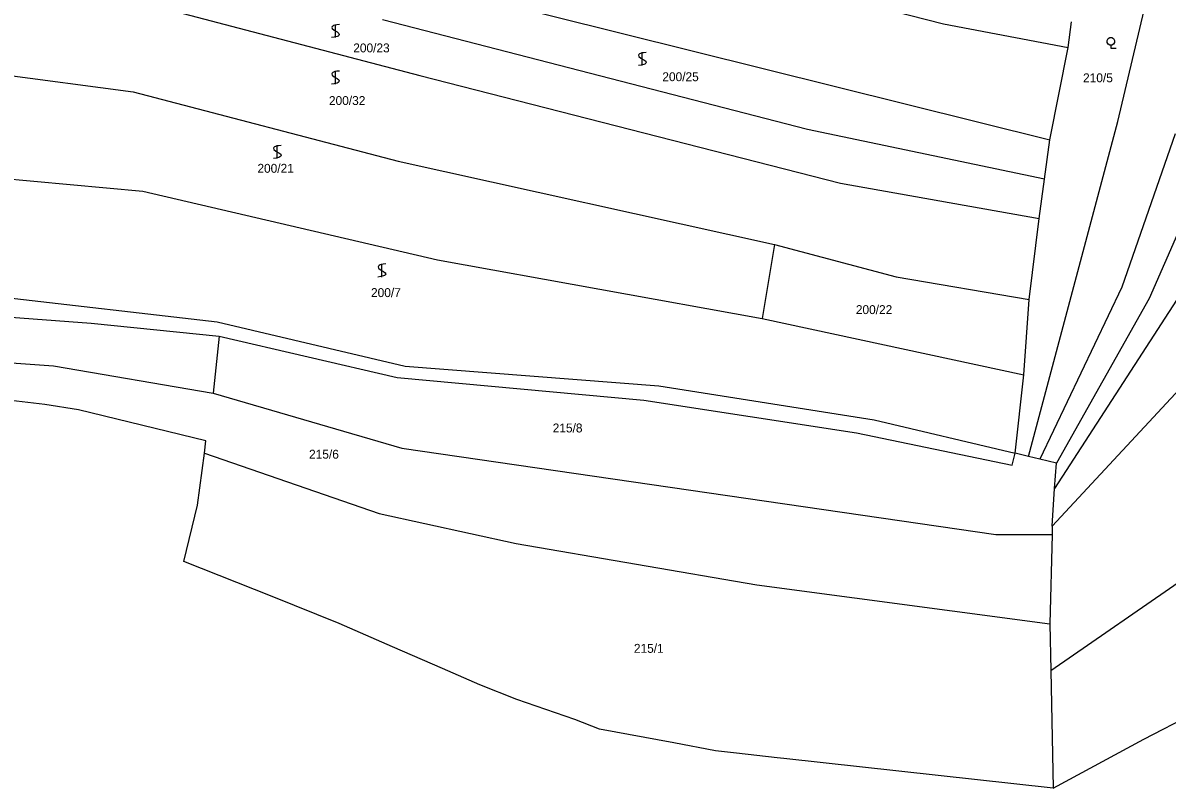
# Model space of a CAD drawing. Extents: x -580630 to -576196, y -1189024 to -1183567.
# Drawn here: x -579533.2 to -579314.8, y -1186934.5 to -1186788.3 of the extents above; entities that cross this region are included whole.
import ezdxf

# ---------------------------------------------------------------- set-up
doc = ezdxf.new("R2010")
doc.units = 0
for name, color, linetype in [('Vrstva 1', 7, 'Continuous'), ('Vrstva 13', 7, 'Continuous'), ('Vrstva 18', 7, 'Continuous'), ('Vrstva 25', 7, 'Continuous'), ('Vrstva 6', 7, 'Continuous')]:
    doc.layers.add(name, color=color, linetype=linetype)

msp = doc.modelspace()

# ---------------------------------------------------------------- linework, layer by layer
at = {"layer": 'Vrstva 1'}
for p, q in [((-579333.68, -1186793), (-579333.08, -1186788.1)), ((-579337.17, -1186810.65), (-579333.68, -1186793)), ((-579338.2, -1186818.15), (-579337.17, -1186810.65)), ((-579339.24, -1186825.65), (-579338.2, -1186818.15)), ((-579341.17, -1186841.16), (-579339.24, -1186825.65)), ((-579589.51, -1186840.51), (-579520.2, -1186845.64)), ((-579552.67, -1186838.89), (-579496.1, -1186845.39)), ((-579342.18, -1186855.51), (-579341.17, -1186841.16)), ((-579520.2, -1186845.64), (-579495.73, -1186848.15)), ((-579496.1, -1186845.39), (-579460.26, -1186853.89)), ((-579495.73, -1186848.15), (-579461.76, -1186856.02)), ((-579307.35, -1186852.72), (-579336.75, -1186884.45)), ((-579460.26, -1186853.89), (-579411.81, -1186857.63)), ((-579343.85, -1186870.48), (-579342.18, -1186855.51)), ((-579461.76, -1186856.02), (-579414.69, -1186860.39)), ((-579411.81, -1186857.63), (-579370.73, -1186864.13)), ((-579414.69, -1186860.39), (-579374.1, -1186866.63)), ((-579370.73, -1186864.13), (-579343.85, -1186870.48)), ((-579374.1, -1186866.63), (-579344.38, -1186872.76)), ((-579344.38, -1186872.76), (-579343.85, -1186870.48)), ((-579341.3, -1186871.11), (-579343.85, -1186870.48)), ((-579339.08, -1186871.65), (-579341.3, -1186871.11)), ((-579335.96, -1186872.41), (-579339.08, -1186871.65)), ((-579336.28, -1186877.27), (-579335.96, -1186872.41)), ((-579336.75, -1186884.45), (-579336.28, -1186877.27))]:
    msp.add_line(p, q, dxfattribs=at)
at = {"layer": 'Vrstva 13'}
for p, q in [((-579529.03, -1186861.18), (-579536.61, -1186860.29)), ((-579522.61, -1186862.21), (-579529.03, -1186861.18)), ((-579498.26, -1186868.14), (-579522.61, -1186862.21)), ((-579498.57, -1186870.48), (-579498.26, -1186868.14)), ((-579499.9, -1186880.41), (-579498.57, -1186870.48)), ((-579502.46, -1186891.16), (-579499.9, -1186880.41)), ((-579485.63, -1186897.87), (-579502.46, -1186891.16)), ((-579472.86, -1186902.99), (-579485.63, -1186897.87)), ((-579462.68, -1186907.47), (-579472.86, -1186902.99)), ((-579453.09, -1186911.62), (-579462.68, -1186907.47)), ((-579446, -1186914.76), (-579453.09, -1186911.62)), ((-579438.93, -1186917.52), (-579446, -1186914.76)), ((-579319.29, -1186925.13), (-579296.62, -1186913.32)), ((-579427.88, -1186921.36), (-579438.93, -1186917.52)), ((-579423.15, -1186923.23), (-579427.88, -1186921.36)), ((-579408.96, -1186925.84), (-579423.15, -1186923.23)), ((-579401.04, -1186927.35), (-579408.96, -1186925.84)), ((-579336.58, -1186934.46), (-579319.29, -1186925.13)), ((-579397.03, -1186927.8), (-579401.04, -1186927.35)), ((-579389.22, -1186928.67), (-579397.03, -1186927.8)), ((-579387.99, -1186928.81), (-579389.22, -1186928.67)), ((-579336.58, -1186934.46), (-579387.99, -1186928.81))]:
    msp.add_line(p, q, dxfattribs=at)
at = {"layer": 'Vrstva 25'}
for points in [[(-579472.8, -1186788.63), (-579473.31, -1186788.69), (-579473.66, -1186788.74), (-579473.9, -1186788.82), (-579474.08, -1186788.93), (-579474.2, -1186789.02), (-579474.25, -1186789.19), (-579474.2, -1186789.42), (-579473.81, -1186789.74), (-579473.25, -1186790.05), (-579472.9, -1186790.32), (-579472.83, -1186790.52), (-579472.9, -1186790.72), (-579473.06, -1186790.85), (-579473.25, -1186790.92), (-579473.78, -1186791.05), (-579474.3, -1186791.12)], [(-579473.55, -1186791.13), (-579473.55, -1186789.86), (-579473.55, -1186788.63)], [(-579325.56, -1186792.59), (-579325.75, -1186792.59), (-579326.09, -1186792.4), (-579326.28, -1186792.06), (-579326.28, -1186791.67), (-579326.09, -1186791.33), (-579325.75, -1186791.14), (-579325.36, -1186791.14), (-579325.02, -1186791.33), (-579324.83, -1186791.67), (-579324.83, -1186792.06), (-579325.02, -1186792.4), (-579325.36, -1186792.59), (-579325.55, -1186792.59), (-579325.55, -1186793.12), (-579324.55, -1186793.12)], [(-579414.23, -1186793.95), (-579414.74, -1186794.01), (-579415.09, -1186794.06), (-579415.33, -1186794.14), (-579415.51, -1186794.25), (-579415.63, -1186794.34), (-579415.68, -1186794.51), (-579415.63, -1186794.74), (-579415.24, -1186795.06), (-579414.68, -1186795.37), (-579414.33, -1186795.64), (-579414.26, -1186795.84), (-579414.33, -1186796.04), (-579414.49, -1186796.17), (-579414.68, -1186796.24), (-579415.21, -1186796.37), (-579415.73, -1186796.44)], [(-579414.98, -1186796.45), (-579414.98, -1186795.18), (-579414.98, -1186793.95)], [(-579472.8, -1186797.51), (-579473.31, -1186797.57), (-579473.66, -1186797.62), (-579473.9, -1186797.7), (-579474.08, -1186797.81), (-579474.2, -1186797.9), (-579474.25, -1186798.07), (-579474.2, -1186798.3), (-579473.81, -1186798.62), (-579473.25, -1186798.93), (-579472.9, -1186799.2), (-579472.83, -1186799.4), (-579472.9, -1186799.6), (-579473.06, -1186799.73), (-579473.25, -1186799.8), (-579473.78, -1186799.93), (-579474.3, -1186800)], [(-579473.55, -1186800.01), (-579473.55, -1186798.74), (-579473.55, -1186797.51)], [(-579483.9, -1186811.71), (-579484.41, -1186811.77), (-579484.76, -1186811.82), (-579485, -1186811.9), (-579485.18, -1186812.01), (-579485.3, -1186812.1), (-579485.35, -1186812.27), (-579485.3, -1186812.5), (-579484.91, -1186812.82), (-579484.35, -1186813.13), (-579484, -1186813.4), (-579483.93, -1186813.6), (-579484, -1186813.8), (-579484.16, -1186813.93), (-579484.35, -1186814), (-579484.88, -1186814.13), (-579485.4, -1186814.2)], [(-579484.65, -1186814.21), (-579484.65, -1186812.94), (-579484.65, -1186811.71)], [(-579463.93, -1186834.36), (-579464.44, -1186834.42), (-579464.79, -1186834.47), (-579465.03, -1186834.55), (-579465.21, -1186834.66), (-579465.33, -1186834.75), (-579465.38, -1186834.92), (-579465.33, -1186835.15), (-579464.94, -1186835.47), (-579464.38, -1186835.78), (-579464.03, -1186836.05), (-579463.96, -1186836.25), (-579464.03, -1186836.45), (-579464.19, -1186836.58), (-579464.38, -1186836.65), (-579464.91, -1186836.78), (-579465.43, -1186836.85)], [(-579464.68, -1186836.86), (-579464.68, -1186835.59), (-579464.68, -1186834.36)]]:
    msp.add_lwpolyline(points, dxfattribs=at)
at = {"layer": 'Vrstva 6'}
for p, q in [((-579324.22, -1186807.12), (-579311.65, -1186753.99)), ((-579451.83, -1186764.17), (-579357.51, -1186788.53)), ((-579460.19, -1186780), (-579337.17, -1186810.65)), ((-579510.66, -1186784.44), (-579457.44, -1186798.37)), ((-579383.45, -1186808.68), (-579464.56, -1186787.75)), ((-579357.51, -1186788.53), (-579333.68, -1186793)), ((-579571.23, -1186793.69), (-579512.15, -1186801.48)), ((-579457.44, -1186798.37), (-579377.13, -1186818.92)), ((-579512.15, -1186801.48), (-579461.57, -1186814.72)), ((-579341.3, -1186871.11), (-579324.22, -1186807.12)), ((-579338.2, -1186818.15), (-579383.45, -1186808.68)), ((-579313.3, -1186809.52), (-579323.49, -1186838.79)), ((-579564.05, -1186815.53), (-579510.28, -1186820.47)), ((-579461.57, -1186814.72), (-579389.75, -1186830.66)), ((-579307.49, -1186816.26), (-579318.23, -1186840.93)), ((-579510.28, -1186820.47), (-579454.07, -1186833.6)), ((-579377.13, -1186818.92), (-579339.24, -1186825.65)), ((-579389.75, -1186830.66), (-579392.13, -1186844.79)), ((-579389.75, -1186830.66), (-579366.52, -1186836.79)), ((-579454.07, -1186833.6), (-579392.13, -1186844.79)), ((-579366.52, -1186836.79), (-579341.17, -1186841.16)), ((-579323.49, -1186838.79), (-579339.08, -1186871.65)), ((-579313.05, -1186841.26), (-579336.28, -1186877.27)), ((-579318.23, -1186840.93), (-579335.96, -1186872.41)), ((-579392.13, -1186844.79), (-579342.18, -1186855.51)), ((-579495.73, -1186848.15), (-579496.86, -1186859.04)), ((-579583.65, -1186850.03), (-579527.33, -1186853.79)), ((-579527.33, -1186853.79), (-579496.86, -1186859.04)), ((-579496.86, -1186859.04), (-579460.9, -1186869.54)), ((-579498.57, -1186870.48), (-579465.21, -1186882.04)), ((-579460.9, -1186869.54), (-579347.51, -1186886.03)), ((-579465.21, -1186882.04), (-579439.07, -1186887.77)), ((-579347.51, -1186886.03), (-579336.77, -1186886.03)), ((-579336.77, -1186886.03), (-579337.17, -1186903.07)), ((-579336.75, -1186884.45), (-579336.77, -1186886.03)), ((-579439.07, -1186887.77), (-579393.11, -1186895.65)), ((-579336.98, -1186912), (-579310.85, -1186893.91)), ((-579393.11, -1186895.65), (-579337.17, -1186903.07)), ((-579337.17, -1186903.07), (-579336.98, -1186912)), ((-579336.98, -1186912), (-579336.58, -1186934.46))]:
    msp.add_line(p, q, dxfattribs=at)

# ---------------------------------------------------------------- texts
at = {"layer": 'Vrstva 18'}
for s, p in [('200/23', (-579470.15, -1186793.95)), ('200/25', (-579411.16, -1186799.45)), ('210/5', (-579330.862, -1186799.66)), ('200/32', (-579474.79, -1186804)), ('200/21', (-579488.445, -1186816.94)), ('200/7', (-579466.76, -1186840.68)), ('200/22', (-579374.227, -1186843.93)), ('215/8', (-579432.086, -1186866.53)), ('215/6', (-579478.586, -1186871.54)), ('215/1', (-579416.588, -1186908.62))]:
    msp.add_text(s, height=1.7, dxfattribs=at).set_placement(p)

doc.saveas('drawing.dxf')
